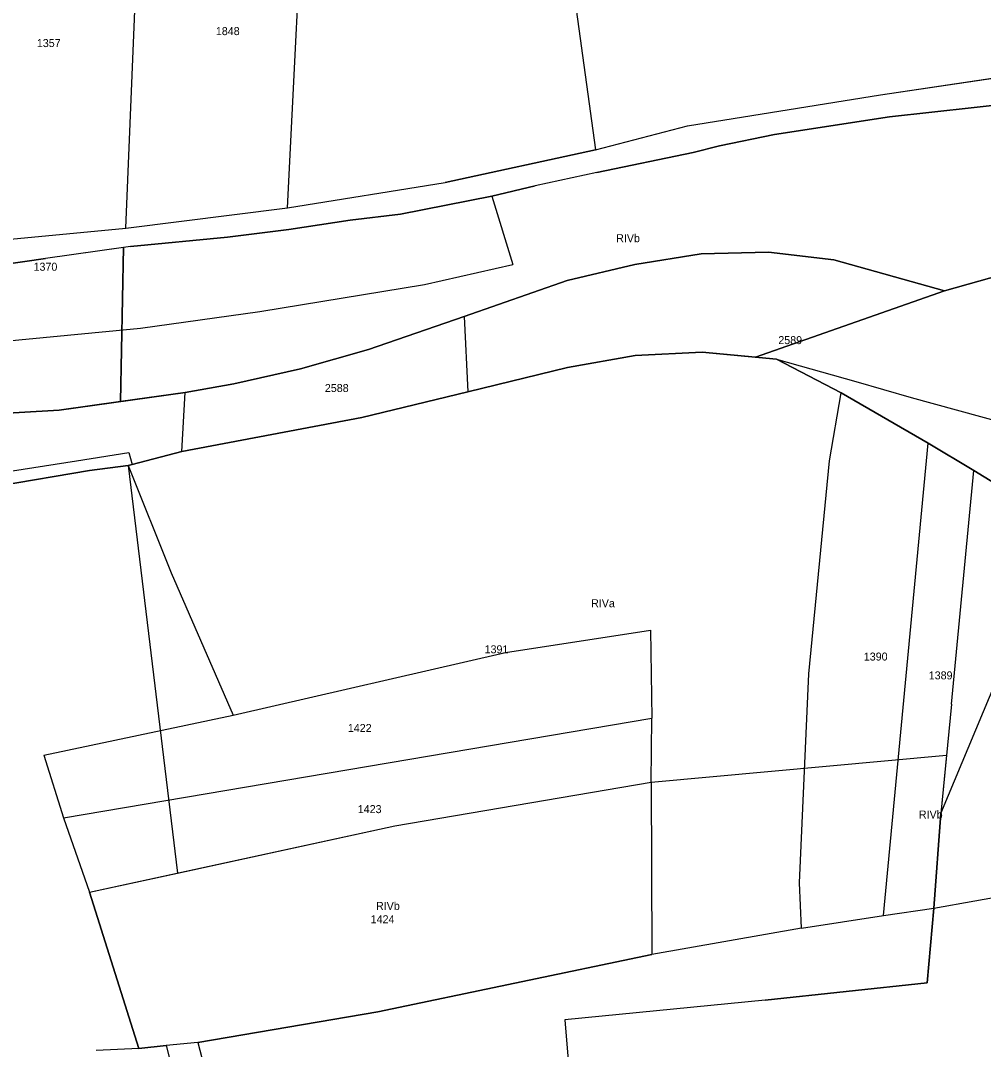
# Model space of a CAD drawing. Extents: x 7498273 to 7499989, y 5499795 to 5500810.
# Drawn here: x 7498498.5 to 7498679, y 5500000.6 to 5500193.5 of the extents above; entities that cross this region are included whole.
import ezdxf

# ---------------------------------------------------------------- set-up
doc = ezdxf.new("R2010")
doc.units = 0
for name, color, linetype in [('209-oznaczenie konturu klasyfikacyjnego', 7, 'Continuous'), ('211-numer działki ewidencyjnej', 7, 'Continuous'), ('217-kontur klasyfikacyjny', 7, 'Continuous'), ('218-kontur użytku gruntowego', 7, 'Continuous'), ('219-działka ewidencyjna', 7, 'Continuous')]:
    doc.layers.add(name, color=color, linetype=linetype)

msp = doc.modelspace()

# ---------------------------------------------------------------- linework, layer by layer
at = {"layer": '217-kontur klasyfikacyjny'}
for points in [[(7498659.74, 5500179.57), (7498695.67, 5500184.92)], [(7498623.51, 5500173.76), (7498659.74, 5500179.57)], [(7498701.13, 5500179.84), (7498661.44, 5500175.45)], [(7498661.44, 5500175.45), (7498639.86, 5500172.17)], [(7498606.29, 5500169.26), (7498623.51, 5500173.76)], [(7498639.86, 5500172.17), (7498629.56, 5500170.01)], [(7498578.08, 5500163.15), (7498606.29, 5500169.26)], [(7498629.56, 5500170.01), (7498624.6, 5500168.81)], [(7498624.6, 5500168.81), (7498606.52, 5500165.04)], [(7498606.52, 5500165.04), (7498594.97, 5500162.54)], [(7498548.54, 5500158.39), (7498578.08, 5500163.15)], [(7498594.97, 5500162.54), (7498586.87, 5500160.61)], [(7498586.87, 5500160.61), (7498569.7, 5500157.22)], [(7498518.23, 5500154.59), (7498548.54, 5500158.39)], [(7498560.29, 5500156.12), (7498548.76, 5500154.38)], [(7498569.7, 5500157.22), (7498560.29, 5500156.12)], [(7498482.05, 5500151.16), (7498518.23, 5500154.59)], [(7498548.76, 5500154.38), (7498537.27, 5500152.91)], [(7498537.27, 5500152.91), (7498519.07, 5500151.15)], [(7498517.79, 5500150.97), (7498503.16, 5500148.94)], [(7498517.19, 5500122.09), (7498517.79, 5500150.97)], [(7498519.07, 5500151.15), (7498517.79, 5500150.97)], [(7498626.12, 5500149.78), (7498613.65, 5500147.77)], [(7498638.7, 5500150.1), (7498626.12, 5500149.78)], [(7498651, 5500148.65), (7498638.7, 5500150.1)], [(7498671.75, 5500142.85), (7498699.48, 5500150.65)], [(7498503.16, 5500148.94), (7498482.85, 5500145.99)], [(7498613.65, 5500147.77), (7498601, 5500144.76)], [(7498671.75, 5500142.85), (7498651, 5500148.65)], [(7498601, 5500144.76), (7498581.66, 5500138.05)], [(7498636.29, 5500130.4), (7498671.75, 5500142.85)], [(7498581.66, 5500138.05), (7498563.71, 5500131.83)], [(7498563.71, 5500131.83), (7498550.96, 5500128.2)], [(7498601.06, 5500128.46), (7498613.7, 5500130.72)], [(7498613.7, 5500130.72), (7498626.26, 5500131.38)], [(7498626.26, 5500131.38), (7498636.29, 5500130.4)], [(7498640.22, 5500130.02), (7498636.29, 5500130.4)], [(7498652.36, 5500123.72), (7498640.22, 5500130.02)], [(7498550.96, 5500128.2), (7498538.46, 5500125.43)], [(7498582.36, 5500123.94), (7498601.06, 5500128.46)], [(7498538.46, 5500125.43), (7498529.36, 5500123.81)], [(7498529.36, 5500123.81), (7498517.19, 5500122.09)], [(7498562.44, 5500119.12), (7498582.36, 5500123.94)], [(7498668.68, 5500114.29), (7498652.36, 5500123.72)], [(7498517.19, 5500122.09), (7498505.7, 5500120.47)], [(7498505.7, 5500120.47), (7498490.64, 5500119.62)], [(7498528.7, 5500112.71), (7498562.44, 5500119.12)], [(7498677.26, 5500109.14), (7498668.68, 5500114.29)], [(7498508.97, 5500111), (7498518.77, 5500112.55)], [(7498518.77, 5500112.55), (7498519.4, 5500110.28)], [(7498519.4, 5500110.28), (7498528.7, 5500112.71)], [(7498486.87, 5500107.54), (7498508.97, 5500111)], [(7498518.62, 5500110.13), (7498511.4, 5500109.15)], [(7498519.4, 5500110.28), (7498518.62, 5500110.13)], [(7498518.62, 5500110.13), (7498527.88, 5500033.7)], [(7498511.4, 5500109.15), (7498494.39, 5500106.31)], [(7498690.29, 5500101.17), (7498677.26, 5500109.14)], [(7498671.02, 5500044.87), (7498684.2, 5500076.21)], [(7498616.75, 5500050.76), (7498672.09, 5500055.81)], [(7498672.09, 5500055.81), (7498671.02, 5500044.87)], [(7498568.65, 5500042.57), (7498616.75, 5500050.76)], [(7498616.75, 5500050.76), (7498616.87, 5500018.42)], [(7498671.02, 5500044.87), (7498669.76, 5500027.1)], [(7498527.88, 5500033.7), (7498568.65, 5500042.57)], [(7498511.37, 5500030.11), (7498527.88, 5500033.7)], [(7498520.66, 5500000.82), (7498511.37, 5500030.11)], [(7498669.76, 5500027.1), (7498668.46, 5500013.13)], [(7498616.87, 5500018.42), (7498565.46, 5500007.68)], [(7498668.46, 5500013.13), (7498638.09, 5500009.9)], [(7498638.09, 5500009.9), (7498600.55, 5500006.16)], [(7498565.46, 5500007.68), (7498531.73, 5500001.96)], [(7498600.55, 5500006.16), (7498601.85, 5499990.39)], [(7498525.76, 5500001.35), (7498520.66, 5500000.82)], [(7498531.73, 5500001.96), (7498525.76, 5500001.35)]]:
    msp.add_lwpolyline(points, dxfattribs=at)
at = {"layer": '218-kontur użytku gruntowego'}
for points in [[(7498659.74, 5500179.57), (7498695.67, 5500184.92)], [(7498623.51, 5500173.76), (7498659.74, 5500179.57)], [(7498701.13, 5500179.84), (7498661.44, 5500175.45)], [(7498661.44, 5500175.45), (7498639.86, 5500172.17)], [(7498606.29, 5500169.26), (7498623.51, 5500173.76)], [(7498639.86, 5500172.17), (7498629.56, 5500170.01)], [(7498578.08, 5500163.15), (7498606.29, 5500169.26)], [(7498629.56, 5500170.01), (7498624.6, 5500168.81)], [(7498624.6, 5500168.81), (7498606.52, 5500165.04)], [(7498606.52, 5500165.04), (7498594.97, 5500162.54)], [(7498548.54, 5500158.39), (7498578.08, 5500163.15)], [(7498594.97, 5500162.54), (7498586.87, 5500160.61)], [(7498586.87, 5500160.61), (7498569.7, 5500157.22)], [(7498518.23, 5500154.59), (7498548.54, 5500158.39)], [(7498560.29, 5500156.12), (7498548.76, 5500154.38)], [(7498569.7, 5500157.22), (7498560.29, 5500156.12)], [(7498482.05, 5500151.16), (7498518.23, 5500154.59)], [(7498548.76, 5500154.38), (7498537.27, 5500152.91)], [(7498537.27, 5500152.91), (7498519.07, 5500151.15)], [(7498517.79, 5500150.97), (7498503.16, 5500148.94)], [(7498517.79, 5500150.97), (7498517.19, 5500122.09)], [(7498519.07, 5500151.15), (7498517.79, 5500150.97)], [(7498613.65, 5500147.77), (7498626.12, 5500149.78)], [(7498626.12, 5500149.78), (7498638.7, 5500150.1)], [(7498638.7, 5500150.1), (7498651, 5500148.65)], [(7498699.48, 5500150.65), (7498671.75, 5500142.85)], [(7498503.16, 5500148.94), (7498482.85, 5500145.99)], [(7498601, 5500144.76), (7498613.65, 5500147.77)], [(7498651, 5500148.65), (7498671.75, 5500142.85)], [(7498581.66, 5500138.05), (7498601, 5500144.76)], [(7498671.75, 5500142.85), (7498636.29, 5500130.4)], [(7498563.71, 5500131.83), (7498581.66, 5500138.05)], [(7498550.96, 5500128.2), (7498563.71, 5500131.83)], [(7498613.7, 5500130.72), (7498601.06, 5500128.46)], [(7498626.26, 5500131.38), (7498613.7, 5500130.72)], [(7498636.29, 5500130.4), (7498626.26, 5500131.38)], [(7498636.29, 5500130.4), (7498640.22, 5500130.02)], [(7498640.22, 5500130.02), (7498652.36, 5500123.72)], [(7498538.46, 5500125.43), (7498550.96, 5500128.2)], [(7498601.06, 5500128.46), (7498582.36, 5500123.94)], [(7498529.36, 5500123.81), (7498538.46, 5500125.43)], [(7498517.19, 5500122.09), (7498529.36, 5500123.81)], [(7498582.36, 5500123.94), (7498562.44, 5500119.12)], [(7498652.36, 5500123.72), (7498668.68, 5500114.29)], [(7498505.7, 5500120.47), (7498517.19, 5500122.09)], [(7498490.64, 5500119.62), (7498505.7, 5500120.47)], [(7498562.44, 5500119.12), (7498528.7, 5500112.71)], [(7498668.68, 5500114.29), (7498677.26, 5500109.14)], [(7498508.97, 5500111), (7498518.77, 5500112.55)], [(7498518.77, 5500112.55), (7498519.4, 5500110.28)], [(7498528.7, 5500112.71), (7498519.4, 5500110.28)], [(7498486.87, 5500107.54), (7498508.97, 5500111)], [(7498511.4, 5500109.15), (7498518.62, 5500110.13)], [(7498519.4, 5500110.28), (7498518.62, 5500110.13)], [(7498518.62, 5500110.13), (7498527.88, 5500033.7)], [(7498494.39, 5500106.31), (7498511.4, 5500109.15)], [(7498677.26, 5500109.14), (7498690.29, 5500101.17)], [(7498671.02, 5500044.87), (7498684.2, 5500076.21)], [(7498616.75, 5500050.76), (7498672.09, 5500055.81)], [(7498672.09, 5500055.81), (7498671.02, 5500044.87)], [(7498568.65, 5500042.57), (7498616.75, 5500050.76)], [(7498616.75, 5500050.76), (7498616.87, 5500018.42)], [(7498671.02, 5500044.87), (7498669.76, 5500027.1)], [(7498527.88, 5500033.7), (7498568.65, 5500042.57)], [(7498511.37, 5500030.11), (7498527.88, 5500033.7)], [(7498520.66, 5500000.82), (7498511.37, 5500030.11)], [(7498669.76, 5500027.1), (7498668.46, 5500013.13)], [(7498616.87, 5500018.42), (7498565.46, 5500007.68)], [(7498668.46, 5500013.13), (7498638.09, 5500009.9)], [(7498638.09, 5500009.9), (7498600.55, 5500006.16)], [(7498565.46, 5500007.68), (7498531.73, 5500001.96)], [(7498600.55, 5500006.16), (7498601.85, 5499990.39)], [(7498525.76, 5500001.35), (7498520.66, 5500000.82)], [(7498531.73, 5500001.96), (7498525.76, 5500001.35)]]:
    msp.add_lwpolyline(points, dxfattribs=at)
at = {"layer": '219-działka ewidencyjna'}
for points in [[(7498595.68, 5500246.48), (7498606.29, 5500169.26)], [(7498548.54, 5500158.39), (7498551.94, 5500226.98)], [(7498518.23, 5500154.59), (7498520.99, 5500222.57)], [(7498659.74, 5500179.57), (7498697.42, 5500185.19)], [(7498623.51, 5500173.76), (7498659.74, 5500179.57)], [(7498661.44, 5500175.45), (7498701.13, 5500179.84)], [(7498639.86, 5500172.17), (7498661.44, 5500175.45)], [(7498606.29, 5500169.26), (7498623.51, 5500173.76)], [(7498629.56, 5500170.01), (7498639.86, 5500172.17)], [(7498606.29, 5500169.26), (7498578.08, 5500163.15)], [(7498624.6, 5500168.81), (7498629.56, 5500170.01)], [(7498606.52, 5500165.04), (7498624.6, 5500168.81)], [(7498606.52, 5500165.04), (7498594.97, 5500162.54)], [(7498548.54, 5500158.39), (7498578.08, 5500163.15)], [(7498586.87, 5500160.61), (7498594.97, 5500162.54)], [(7498569.7, 5500157.22), (7498586.87, 5500160.61)], [(7498586.87, 5500160.61), (7498590.78, 5500147.77)], [(7498518.23, 5500154.59), (7498548.54, 5500158.39)], [(7498548.76, 5500154.38), (7498560.29, 5500156.12)], [(7498560.29, 5500156.12), (7498569.7, 5500157.22)], [(7498482.05, 5500151.16), (7498518.23, 5500154.59)], [(7498537.27, 5500152.91), (7498548.76, 5500154.38)], [(7498519.07, 5500151.15), (7498537.27, 5500152.91)], [(7498519.07, 5500151.15), (7498503.16, 5500148.94)], [(7498613.65, 5500147.77), (7498626.12, 5500149.78)], [(7498626.12, 5500149.78), (7498638.7, 5500150.1)], [(7498638.7, 5500150.1), (7498651, 5500148.65)], [(7498671.75, 5500142.85), (7498699.48, 5500150.65)], [(7498482.85, 5500145.99), (7498503.16, 5500148.94)], [(7498574.23, 5500144.04), (7498590.78, 5500147.77)], [(7498601, 5500144.76), (7498613.65, 5500147.77)], [(7498651, 5500148.65), (7498671.75, 5500142.85)], [(7498543.33, 5500138.95), (7498574.23, 5500144.04)], [(7498581.66, 5500138.05), (7498601, 5500144.76)], [(7498520.94, 5500135.88), (7498543.33, 5500138.95)], [(7498563.71, 5500131.83), (7498581.66, 5500138.05)], [(7498581.66, 5500138.05), (7498582.36, 5500123.94)], [(7498493.49, 5500133.2), (7498520.94, 5500135.88)], [(7498550.96, 5500128.2), (7498563.71, 5500131.83)], [(7498601.06, 5500128.46), (7498613.7, 5500130.72)], [(7498613.7, 5500130.72), (7498626.26, 5500131.38)], [(7498626.26, 5500131.38), (7498640.22, 5500130.02)], [(7498640.22, 5500130.02), (7498655.08, 5500125.83)], [(7498640.22, 5500130.02), (7498652.36, 5500123.72)], [(7498538.46, 5500125.43), (7498550.96, 5500128.2)], [(7498582.36, 5500123.94), (7498601.06, 5500128.46)], [(7498529.36, 5500123.81), (7498538.46, 5500125.43)], [(7498655.08, 5500125.83), (7498665.5, 5500122.86)], [(7498505.7, 5500120.47), (7498529.36, 5500123.81)], [(7498528.7, 5500112.71), (7498529.36, 5500123.81)], [(7498562.44, 5500119.12), (7498582.36, 5500123.94)], [(7498650.16, 5500111.01), (7498652.36, 5500123.72)], [(7498652.36, 5500123.72), (7498668.68, 5500114.29)], [(7498665.5, 5500122.86), (7498683.04, 5500118.07)], [(7498505.7, 5500120.47), (7498490.64, 5500119.62)], [(7498528.7, 5500112.71), (7498562.44, 5500119.12)], [(7498660.29, 5500025.72), (7498668.68, 5500114.29)], [(7498668.68, 5500114.29), (7498677.26, 5500109.14)], [(7498508.97, 5500111), (7498518.77, 5500112.55)], [(7498518.77, 5500112.55), (7498519.4, 5500110.28)], [(7498519.4, 5500110.28), (7498528.7, 5500112.71)], [(7498486.87, 5500107.54), (7498508.97, 5500111)], [(7498511.4, 5500109.15), (7498518.62, 5500110.13)], [(7498518.62, 5500110.13), (7498519.4, 5500110.28)], [(7498518.62, 5500110.13), (7498526.69, 5500090)], [(7498646.32, 5500071.04), (7498650.16, 5500111.01)], [(7498494.39, 5500106.31), (7498511.4, 5500109.15)], [(7498673.02, 5500065.35), (7498677.26, 5500109.14)], [(7498677.26, 5500109.14), (7498690.29, 5500101.17)], [(7498526.69, 5500090), (7498538.31, 5500063.32)], [(7498589.38, 5500075.02), (7498616.59, 5500079.25)], [(7498616.59, 5500079.25), (7498616.87, 5500062.77)], [(7498538.31, 5500063.32), (7498589.38, 5500075.02)], [(7498671.02, 5500044.87), (7498684.2, 5500076.21)], [(7498644.52, 5500031.86), (7498646.32, 5500071.04)], [(7498673.02, 5500065.35), (7498671.02, 5500044.87)], [(7498502.81, 5500055.79), (7498538.31, 5500063.32)], [(7498506.52, 5500044.04), (7498616.87, 5500062.77)], [(7498616.75, 5500050.76), (7498616.87, 5500062.77)], [(7498502.81, 5500055.79), (7498506.52, 5500044.04)], [(7498568.65, 5500042.57), (7498616.75, 5500050.76)], [(7498616.75, 5500050.76), (7498616.87, 5500018.42)], [(7498506.52, 5500044.04), (7498511.37, 5500030.11)], [(7498669.76, 5500027.1), (7498671.02, 5500044.87)], [(7498511.37, 5500030.11), (7498568.65, 5500042.57)], [(7498669.76, 5500027.1), (7498715.9, 5500035.36)], [(7498511.37, 5500030.11), (7498520.66, 5500000.82)], [(7498644.9, 5500023.35), (7498644.52, 5500031.86)], [(7498660.29, 5500025.72), (7498669.76, 5500027.1)], [(7498668.46, 5500013.13), (7498669.76, 5500027.1)], [(7498644.9, 5500023.35), (7498660.29, 5500025.72)], [(7498644.9, 5500023.35), (7498616.87, 5500018.42)], [(7498565.46, 5500007.68), (7498616.87, 5500018.42)], [(7498638.09, 5500009.9), (7498668.46, 5500013.13)], [(7498638.09, 5500009.9), (7498600.55, 5500006.16)], [(7498531.73, 5500001.96), (7498565.46, 5500007.68)], [(7498600.55, 5500006.16), (7498601.85, 5499990.39)], [(7498520.66, 5500000.82), (7498525.76, 5500001.35)], [(7498531.73, 5500001.96), (7498525.76, 5500001.35)], [(7498525.76, 5500001.35), (7498545.97, 5499921.24)], [(7498531.73, 5500001.96), (7498544.97, 5499951.21)], [(7498520.66, 5500000.82), (7498512.63, 5500000.46)]]:
    msp.add_lwpolyline(points, dxfattribs=at)

# ---------------------------------------------------------------- texts
at = {"layer": '209-oznaczenie konturu klasyfikacyjnego'}
for s, p in [('RIVb', (7498610.16, 5500151.97)), ('RIVa', (7498605.46, 5500083.54)), ('RIVb', (7498666.93, 5500043.93)), ('RIVb', (7498565.12, 5500026.79))]:
    msp.add_text(s, height=1.5, dxfattribs=at).set_placement(p)
at = {"layer": '211-numer działki ewidencyjnej'}
for s, p in [('1848', (7498535.09, 5500190.79)), ('1357', (7498501.52, 5500188.55)), ('1370', (7498500.9, 5500146.62)), ('2589', (7498640.57, 5500132.86)), ('2588', (7498555.53, 5500123.88)), ('1391', (7498585.49, 5500074.9)), ('1390', (7498656.6, 5500073.54)), ('1389', (7498668.78, 5500070.01)), ('1422', (7498559.84, 5500060.15)), ('1423', (7498561.7, 5500044.94)), ('1424', (7498564.12, 5500024.29))]:
    msp.add_text(s, height=1.5, dxfattribs=at).set_placement(p)

doc.saveas('drawing.dxf')
